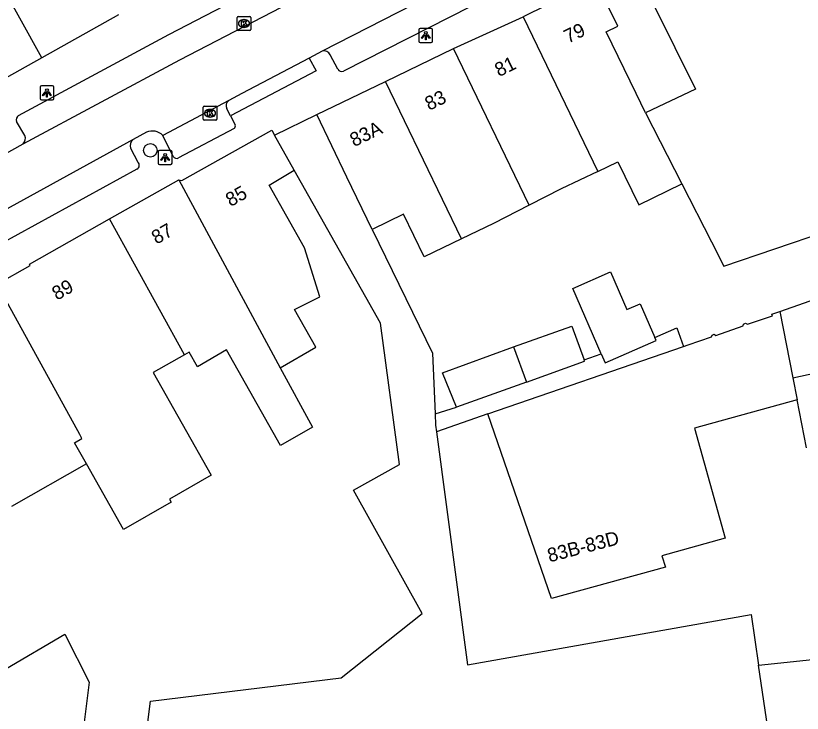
# Model space of a CAD drawing. Extents: x 159718 to 160783, y 383290 to 384030.
# Drawn here: x 160501.3 to 160558, y 383353.9 to 383404.2 of the extents above; entities that cross this region are included whole.
import ezdxf

# ---------------------------------------------------------------- set-up
doc = ezdxf.new("R2010")
doc.units = 0
for name, color, linetype in [('IMGEO_Boom', 7, 'Continuous'), ('IMGEO_Kolk', 7, 'Continuous'), ('IMGEO_Lichtpunt', 7, 'Continuous'), ('IMGEO_Pand', 7, 'Continuous'), ('IMGEO_Pand_nummerreeks', 7, 'Continuous'), ('IMGEO_Rijbaan_lokaal_open', 7, 'Continuous'), ('IMGEO_Voetpad_open', 7, 'Continuous')]:
    doc.layers.add(name, color=color, linetype=linetype)

msp = doc.modelspace()

# ---------------------------------------------------------------- linework, layer by layer
at = {"layer": 'IMGEO_Boom'}
msp.add_circle((160511.027, 383394.49), 0.489, dxfattribs=at)
at = {"layer": 'IMGEO_Kolk'}
for p, q in [((160517.276, 383403.207), (160517.276, 383404.059)), ((160517.351, 383404.133), (160518.203, 383404.133)), ((160517.764, 383403.913), (160517.789, 383403.913)), ((160518.277, 383404.059), (160518.277, 383403.207)), ((160517.787, 383403.353), (160517.762, 383403.353)), ((160518.203, 383403.133), (160517.351, 383403.133)), ((160514.904, 383397.665), (160515.756, 383397.665)), ((160514.829, 383396.739), (160514.829, 383397.591)), ((160515.317, 383397.445), (160515.342, 383397.445)), ((160515.83, 383397.591), (160515.83, 383396.739)), ((160515.756, 383396.665), (160514.904, 383396.665)), ((160515.34, 383396.885), (160515.315, 383396.885))]:
    msp.add_line(p, q, dxfattribs=at)
for points in [[(160517.276, 383403.207), (160517.276, 383404.059)], [(160517.351, 383404.133), (160518.203, 383404.133)], [(160518.277, 383404.059), (160518.277, 383403.207)], [(160517.597, 383403.833), (160517.72, 383403.833), (160517.72, 383403.682), (160517.85, 383403.833), (160518.014, 383403.833), (160517.868, 383403.682), (160518.021, 383403.433), (160517.869, 383403.433), (160517.784, 383403.597), (160517.72, 383403.53), (160517.72, 383403.433), (160517.597, 383403.433), (160517.597, 383403.833)], [(160518.203, 383403.133), (160517.351, 383403.133)], [(160514.904, 383397.665), (160515.756, 383397.665)], [(160514.829, 383396.739), (160514.829, 383397.591)], [(160515.15, 383397.365), (160515.273, 383397.365), (160515.273, 383397.214), (160515.403, 383397.365), (160515.567, 383397.365), (160515.421, 383397.214), (160515.574, 383396.965), (160515.422, 383396.965), (160515.337, 383397.129), (160515.273, 383397.062), (160515.273, 383396.965), (160515.15, 383396.965), (160515.15, 383397.365)], [(160515.83, 383397.591), (160515.83, 383396.739)], [(160515.756, 383396.665), (160514.904, 383396.665)]]:
    msp.add_lwpolyline(points, dxfattribs=at)
for centre, start, end in [((160517.353, 383404.057), 91.552, 178.448), ((160517.353, 383404.057), 91.552, 178.448), ((160518.201, 383404.057), 1.552, 88.448), ((160518.201, 383404.057), 1.552, 88.448), ((160517.353, 383403.209), 181.552, 268.448), ((160517.353, 383403.209), 181.552, 268.448), ((160518.201, 383403.209), 271.552, 358.448), ((160518.201, 383403.209), 271.552, 358.448), ((160514.906, 383397.589), 91.552, 178.448), ((160514.906, 383397.589), 91.552, 178.448), ((160515.754, 383397.589), 1.552, 88.448), ((160515.754, 383397.589), 1.552, 88.448), ((160514.906, 383396.741), 181.552, 268.448), ((160514.906, 383396.741), 181.552, 268.448), ((160515.754, 383396.741), 271.552, 358.448), ((160515.754, 383396.741), 271.552, 358.448)]:
    msp.add_arc(centre, 0.0765, start, end, dxfattribs=at)
for centre, major_axis, ratio, start_param, end_param in [((160517.763, 383403.633), (-0.387, 0.002), 0.722429, 4.712389, 7.853982), ((160517.788, 383403.633), (-0.39, 0.002), 0.717154, 1.570796, 4.712389), ((160515.316, 383397.165), (-0.387, 0.002), 0.722429, 4.712389, 7.853982), ((160515.341, 383397.165), (-0.39, 0.002), 0.717154, 1.570796, 4.712389)]:
    msp.add_ellipse(centre, major_axis=major_axis, ratio=ratio, start_param=start_param, end_param=end_param, dxfattribs=at)
at = {"layer": 'IMGEO_Lichtpunt'}
for p, q in [((160530.384, 383403.17), (160530.384, 383402.363)), ((160530.384, 383403.17), (160530.384, 383402.363)), ((160531.286, 383403.265), (160530.478, 383403.265)), ((160531.286, 383403.265), (160530.478, 383403.265)), ((160531.38, 383402.363), (160531.38, 383403.17)), ((160531.38, 383402.363), (160531.38, 383403.17)), ((160530.478, 383402.269), (160531.286, 383402.269)), ((160530.478, 383402.269), (160531.286, 383402.269)), ((160503.073, 383399.037), (160503.073, 383398.23)), ((160503.073, 383399.037), (160503.073, 383398.23)), ((160503.975, 383399.132), (160503.167, 383399.132)), ((160503.975, 383399.132), (160503.167, 383399.132)), ((160504.069, 383398.23), (160504.069, 383399.037)), ((160504.069, 383398.23), (160504.069, 383399.037)), ((160503.167, 383398.136), (160503.975, 383398.136)), ((160503.167, 383398.136), (160503.975, 383398.136)), ((160511.591, 383394.376), (160511.591, 383393.569)), ((160511.591, 383394.376), (160511.591, 383393.569)), ((160512.493, 383394.471), (160511.685, 383394.471)), ((160512.493, 383394.471), (160511.685, 383394.471)), ((160512.587, 383393.569), (160512.587, 383394.376)), ((160512.587, 383393.569), (160512.587, 383394.376)), ((160511.685, 383393.475), (160512.493, 383393.475)), ((160511.685, 383393.475), (160512.493, 383393.475))]:
    msp.add_line(p, q, dxfattribs=at)
for points in [[(160530.758, 383402.834), (160530.797, 383402.806), (160530.609, 383402.544), (160530.571, 383402.571), (160530.758, 383402.834)], [(160530.86, 383402.786), (160530.907, 383402.786), (160530.907, 383402.464), (160530.86, 383402.464), (160530.86, 383402.786)], [(160530.97, 383402.806), (160531.008, 383402.833), (160531.195, 383402.571), (160531.156, 383402.543), (160530.97, 383402.806)], [(160503.447, 383398.701), (160503.486, 383398.673), (160503.298, 383398.411), (160503.26, 383398.438), (160503.447, 383398.701)], [(160503.549, 383398.653), (160503.596, 383398.653), (160503.596, 383398.331), (160503.549, 383398.331), (160503.549, 383398.653)], [(160503.659, 383398.673), (160503.697, 383398.7), (160503.884, 383398.438), (160503.845, 383398.41), (160503.659, 383398.673)], [(160511.965, 383394.04), (160512.004, 383394.012), (160511.816, 383393.75), (160511.778, 383393.777), (160511.965, 383394.04)], [(160512.067, 383393.992), (160512.114, 383393.992), (160512.114, 383393.67), (160512.067, 383393.67), (160512.067, 383393.992)], [(160512.177, 383394.012), (160512.215, 383394.039), (160512.402, 383393.777), (160512.363, 383393.749), (160512.177, 383394.012)]]:
    msp.add_lwpolyline(points, dxfattribs=at)
for centre in [(160530.883, 383402.968), (160503.572, 383398.835), (160512.09, 383394.174)]:
    msp.add_circle(centre, 0.0994, dxfattribs=at)
for centre, start, end in [((160530.478, 383403.17), 90, 180), ((160530.478, 383403.17), 90, 180), ((160531.286, 383403.17), 0, 90), ((160531.286, 383403.17), 0, 90), ((160530.478, 383402.363), 180, 270), ((160530.478, 383402.363), 180, 270), ((160531.286, 383402.363), 270, 0), ((160531.286, 383402.363), 270, 360), ((160503.167, 383399.037), 90, 180), ((160503.167, 383399.037), 90, 180), ((160503.975, 383399.037), 0, 90), ((160503.975, 383399.037), 0, 90), ((160503.167, 383398.23), 180, 270), ((160503.167, 383398.23), 180, 270), ((160503.975, 383398.23), 270, 0), ((160503.975, 383398.23), 270, 360), ((160511.685, 383394.376), 90, 180), ((160511.685, 383394.376), 90, 180), ((160512.493, 383394.376), 0, 90), ((160512.493, 383394.376), 0, 90), ((160511.685, 383393.569), 180, 270), ((160511.685, 383393.569), 180, 270), ((160512.493, 383393.569), 270, 0), ((160512.493, 383393.569), 270, 360)]:
    msp.add_arc(centre, 0.0946, start, end, dxfattribs=at)
at = {"layer": 'IMGEO_Pand'}
for points in [[(160503.208, 383401.16), (160500, 383406.911), (160493.733, 383418.145)], [(160545.828, 383407.983), (160550.329, 383398.897), (160546.728, 383397.189)], [(160543.135, 383406.701), (160537.898, 383404.123)], [(160546.728, 383397.189), (160546.045, 383398.591), (160543.884, 383403.029), (160544.743, 383403.447), (160543.135, 383406.701)], [(160508.737, 383404.25), (160503.208, 383401.16)], [(160532.894, 383401.829), (160537.898, 383404.123)], [(160537.898, 383404.123), (160543.283, 383392.97)], [(160527.992, 383399.461), (160532.894, 383401.829)], [(160538.342, 383390.529), (160532.894, 383401.829)], [(160503.208, 383401.16), (160500, 383399.368), (160498.365, 383398.454)], [(160523.029, 383397.064), (160527.992, 383399.461)], [(160533.465, 383388.111), (160527.992, 383399.461)], [(160527.011, 383388.789), (160525.197, 383392.559), (160523.029, 383397.064)], [(160546.728, 383397.189), (160549.349, 383392.067)], [(160513.072, 383392.353), (160513.307, 383392.309), (160519.783, 383395.951), (160519.984, 383395.593)], [(160521.405, 383393.068), (160519.984, 383395.593)], [(160543.283, 383392.97), (160544.744, 383393.673), (160546.238, 383390.569), (160549.349, 383392.067)], [(160520.398, 383378.803), (160522.969, 383380.299), (160521.42, 383383.028), (160523.254, 383383.932), (160522.129, 383387.456), (160519.599, 383391.982), (160521.405, 383393.068)], [(160543.283, 383392.97), (160540.659, 383391.707), (160538.342, 383390.529)], [(160508.086, 383389.549), (160513.072, 383392.353)], [(160513.072, 383392.353), (160520.398, 383378.803)], [(160549.349, 383392.067), (160551.487, 383387.889), (160552.375, 383386.153), (160563.405, 383389.892), (160563.227, 383390.604), (160564.354, 383391.079), (160564.414, 383391.85), (160565.184, 383392.087), (160565.969, 383385.858)], [(160538.342, 383390.529), (160535.776, 383389.224), (160533.465, 383388.111)], [(160533.465, 383388.111), (160530.767, 383386.812), (160529.288, 383389.884), (160527.011, 383388.789)], [(160499.951, 383384.846), (160502.36, 383386.185), (160502.304, 383386.297), (160508.086, 383389.549)], [(160513.494, 383379.76), (160508.086, 383389.549)], [(160543.533, 383379.829), (160541.479, 383384.536), (160544.208, 383385.727), (160545.39, 383383.016), (160546.339, 383383.43), (160547.395, 383381.011)], [(160556.424, 383382.88), (160562.566, 383385.031), (160562.53, 383385.125), (160562.818, 383385.235), (160562.932, 383384.936), (160562.466, 383384.757), (160562.498, 383384.673), (160565.969, 383385.858)], [(160506.411, 383371.894), (160505.555, 383373.403), (160506.097, 383373.71), (160505.947, 383373.998), (160499.951, 383384.846)], [(160549.462, 383380.346), (160549.812, 383380.467), (160551.479, 383381.054), (160551.53, 383381.175), (160551.685, 383381.246), (160551.803, 383381.142), (160553.774, 383381.836), (160553.804, 383381.974), (160553.946, 383382.031), (160554.083, 383381.951), (160555.88, 383382.571), (160555.839, 383382.675), (160556.424, 383382.88)], [(160556.424, 383382.88), (160557.355, 383378.088)], [(160557.355, 383378.088), (160580.717, 383383.161)], [(160537.219, 383380.326), (160541.425, 383381.826), (160542.302, 383379.392)], [(160543.533, 383379.829), (160543.817, 383379.179), (160547.494, 383380.784), (160547.395, 383381.011)], [(160520.398, 383378.803), (160522.709, 383374.528), (160520.418, 383373.227), (160516.512, 383380.105), (160514.421, 383378.888), (160513.821, 383379.945), (160513.494, 383379.76)], [(160533.105, 383375.969), (160532.087, 383378.46), (160537.219, 383380.326)], [(160535.367, 383375.49), (160549.462, 383380.346)], [(160537.219, 383380.326), (160538.137, 383377.783)], [(160513.494, 383379.76), (160511.22, 383378.469), (160515.419, 383371.072), (160512.399, 383369.357), (160512.531, 383369.124), (160509.088, 383367.172), (160506.411, 383371.894)], [(160538.137, 383377.783), (160542.337, 383379.296), (160542.302, 383379.392)], [(160538.137, 383377.783), (160533.105, 383375.969)], [(160557.355, 383378.088), (160557.662, 383376.509)], [(160557.662, 383376.509), (160550.261, 383374.463), (160552.472, 383366.538), (160547.901, 383365.262), (160548.18, 383364.452), (160539.955, 383362.178), (160535.367, 383375.49)], [(160558.334, 383373.046), (160557.662, 383376.509)], [(160506.411, 383371.894), (160501.011, 383368.832)], [(160495.919, 383365.354), (160500, 383358.164), (160500.229, 383357.761), (160500.597, 383357.113), (160504.871, 383359.614), (160506.61, 383356.155), (160506.076, 383351.936), (160510.595, 383351.363)], [(160554.884, 383357.393), (160558.771, 383357.788)], [(160556.023, 383349.612), (160554.884, 383357.393)]]:
    msp.add_lwpolyline(points, dxfattribs=at)
at = {"layer": 'IMGEO_Rijbaan_lokaal_open'}
for points in [[(160501.848, 383394.965), (160513.141, 383401.003), (160530.454, 383409.992)], [(160539.926, 383410.012), (160534.377, 383407.269), (160523.421, 383401.631)], [(160523.421, 383401.631), (160522.475, 383401.136)], [(160522.475, 383401.136), (160517.616, 383398.584), (160516.691, 383398.094)], [(160516.691, 383398.094), (160511.921, 383395.566)], [(160519.984, 383395.593), (160523.029, 383397.064)], [(160510.744, 383395.791), (160509.795, 383395.27)], [(160509.795, 383395.27), (160498.016, 383388.805), (160488.35, 383383.3)], [(160500.433, 383394.16), (160501.848, 383394.965)], [(160510.595, 383351.363), (160511.029, 383354.788), (160524.794, 383356.471), (160530.614, 383361.105), (160525.667, 383369.995), (160528.996, 383371.847), (160527.609, 383382.041), (160521.405, 383393.068)], [(160527.011, 383388.789), (160531.37, 383379.873), (160531.563, 383375.488)], [(160531.563, 383375.488), (160531.598, 383374.675), (160531.66, 383374.213)], [(160531.66, 383374.213), (160533.891, 383357.4), (160554.351, 383361.032), (160554.884, 383357.393)]]:
    msp.add_lwpolyline(points, dxfattribs=at)
msp.add_arc((160511.17, 383394.827), 1.054, 44.5279, 113.8275, dxfattribs=at)
at = {"layer": 'IMGEO_Voetpad_open'}
for points in [[(160501.523, 383397.013), (160512.365, 383402.846), (160528.921, 383411.449)], [(160540.246, 383407.99), (160524.961, 383400.208)], [(160522.475, 383401.136), (160522.987, 383400.215), (160516.816, 383396.972)], [(160524.538, 383400.348), (160524.003, 383401.38)], [(160516.816, 383396.972), (160516.546, 383397.484)], [(160501.983, 383395.562), (160501.376, 383396.572)], [(160516.816, 383396.972), (160517.15, 383396.339)], [(160517.059, 383396.058), (160513.059, 383393.941)], [(160512.669, 383394.04), (160511.921, 383395.566)], [(160509.597, 383394.645), (160510.134, 383393.636)], [(160510.062, 383393.132), (160498.996, 383387.068), (160489.978, 383381.951)], [(160547.395, 383381.011), (160548.994, 383381.705), (160549.462, 383380.346)], [(160542.302, 383379.392), (160543.533, 383379.829)], [(160531.563, 383375.488), (160533.105, 383375.969)], [(160535.367, 383375.49), (160531.66, 383374.213)]]:
    msp.add_lwpolyline(points, dxfattribs=at)
for centre, radius, start, end in [((160523.569, 383401.173), 0.481, 25.4575, 107.8842), ((160524.833, 383400.53), 0.347, 211.6751, 291.6989), ((160516.964, 383397.707), 0.474, 125.18, 208.0773), ((160501.759, 383396.689), 0.401, 126.104, 197.0261), ((160516.897, 383396.266), 0.263, 307.9651, 16.1465), ((160501.473, 383395.363), 0.547, 313.2376, 21.2784), ((160510.099, 383394.83), 0.535, 124.6569, 200.1867), ((160512.927, 383394.239), 0.326, 217.5864, 293.9267), ((160509.916, 383393.41), 0.314, 297.6752, 46.0646)]:
    msp.add_arc(centre, radius, start, end, dxfattribs=at)

# ---------------------------------------------------------------- texts
at = {"layer": 'IMGEO_Pand_nummerreeks'}
for s, rotation, p in [('79', 25.7831, (160541.149, 383402.174)), ('81', 25.7824, (160536.16, 383399.765)), ('83', 25.7824, (160531.125, 383397.333)), ('83A', 25.7824, (160525.716, 383394.719)), ('85', 29.3526, (160516.809, 383390.397)), ('87', 29.3543, (160511.466, 383387.687)), ('89', 29.3526, (160504.288, 383383.65)), ('83B-83D', 14.599, (160539.804, 383364.79))]:
    msp.add_text(s, height=1, rotation=rotation, dxfattribs=at).set_placement(p)

doc.saveas('drawing.dxf')
